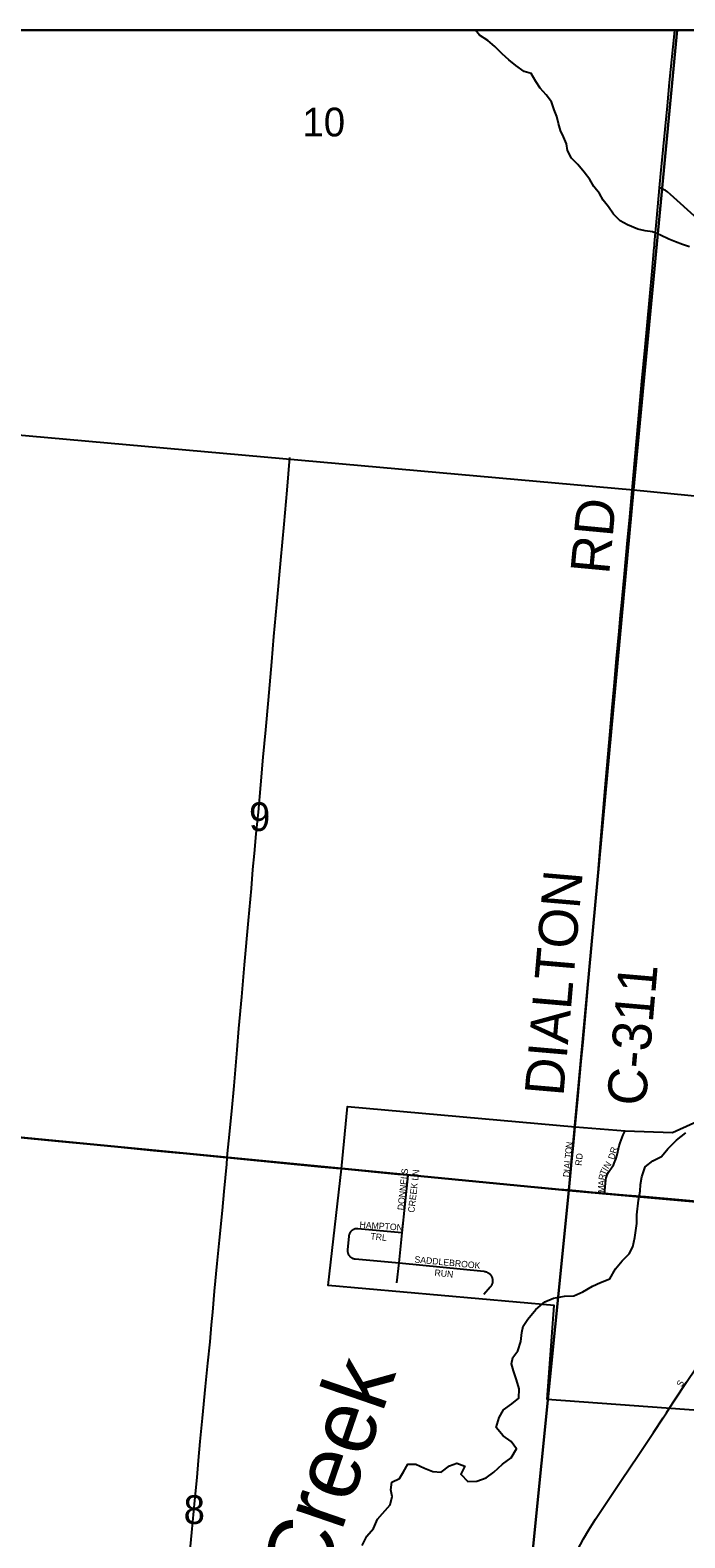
# Model space of a CAD drawing. Extents: x 0 to 680, y 0 to 440.
# Drawn here: x 220.3 to 235.24, y 380.9 to 415.36 of the extents above; entities that cross this region are included whole.
import ezdxf

# ---------------------------------------------------------------- set-up
doc = ezdxf.new("R2010")
doc.units = 0
for name, color, linetype in [('GM_X_Adjacent_County', 7, 'Continuous'), ('GM_X_City_Street', 7, 'Continuous'), ('GM_X_City_Street_Text', 7, 'Continuous'), ('GM_X_Corporation', 7, 'Continuous'), ('GM_X_County', 7, 'Continuous'), ('GM_X_County_Road', 7, 'Continuous'), ('GM_X_County_Road_Text', 7, 'Continuous'), ('GM_X_Minor_River', 7, 'Continuous'), ('GM_X_Minor_River_Text', 7, 'Continuous'), ('GM_X_Section', 7, 'Continuous'), ('GM_X_Section_Text', 7, 'Continuous'), ('GM_X_State_Route', 7, 'Continuous'), ('GM_X_Township', 7, 'Continuous'), ('GM_X_Township_Road', 7, 'Continuous'), ('SH_Data', 7, 'Continuous'), ('SH_Text', 7, 'Continuous')]:
    doc.layers.add(name, color=color, linetype=linetype)

msp = doc.modelspace()

# ---------------------------------------------------------------- linework, layer by layer
at = {"layer": 'GM_X_Adjacent_County'}
msp.add_lwpolyline([(285.035, 209.752), (285.035, 415.359), (154.698, 415.359)], dxfattribs=at)
at = {"layer": 'GM_X_City_Street'}
for points in [[(232.599, 388.847), (232.6, 388.862), (232.631, 389.14), (232.7, 389.87), (232.735, 390.205), (232.742, 390.297)], [(233.416, 388.773), (233.421, 388.838), (233.44, 389.081), (233.448, 389.128), (233.462, 389.175), (233.48, 389.22), (233.504, 389.262), (233.589, 389.38), (233.613, 389.421), (233.635, 389.464), (233.669, 389.559), (233.697, 389.654), (233.744, 389.859), (233.767, 389.933), (233.84, 390.112), (233.885, 390.204)], [(228.791, 387.871), (228.929, 389.186), (228.929, 389.188)], [(234.888, 383.859), (235.018, 384.055), (235.287, 384.462), (235.502, 384.787), (235.604, 384.951), (235.646, 385.04), (235.661, 385.083), (235.685, 385.173), (235.715, 385.353), (235.775, 386.036), (235.816, 386.511), (235.865, 386.986), (235.893, 387.279), (235.908, 387.426), (235.939, 387.767), (235.961, 388.007), (235.984, 388.253), (235.998, 388.401), (236.01, 388.542)], [(228.791, 387.871), (228.702, 387.88), (227.781, 387.967), (227.771, 387.968), (227.762, 387.968), (227.752, 387.968), (227.743, 387.967), (227.734, 387.965), (227.724, 387.964), (227.715, 387.961), (227.706, 387.959), (227.697, 387.956), (227.689, 387.952), (227.68, 387.948), (227.672, 387.944), (227.664, 387.939), (227.656, 387.934), (227.648, 387.928), (227.641, 387.923), (227.634, 387.916), (227.627, 387.91), (227.621, 387.903), (227.614, 387.896), (227.609, 387.888), (227.603, 387.88), (227.598, 387.872), (227.594, 387.864), (227.59, 387.856), (227.586, 387.847), (227.583, 387.838), (227.58, 387.829), (227.577, 387.82), (227.575, 387.811), (227.574, 387.802), (227.573, 387.792), (227.545, 387.49), (227.544, 387.481), (227.543, 387.471), (227.544, 387.462), (227.544, 387.453), (227.545, 387.443), (227.547, 387.434), (227.549, 387.425), (227.551, 387.415), (227.554, 387.406), (227.558, 387.398), (227.561, 387.389), (227.566, 387.38), (227.57, 387.372), (227.575, 387.364), (227.581, 387.357), (227.586, 387.349), (227.593, 387.342), (227.599, 387.335), (227.606, 387.328), (227.613, 387.322), (227.621, 387.316), (227.628, 387.311), (227.636, 387.306), (227.644, 387.301), (227.653, 387.297), (227.661, 387.293), (227.67, 387.29), (227.679, 387.287), (227.688, 387.284), (227.698, 387.282), (227.707, 387.28), (227.716, 387.279), (228.638, 387.192), (228.72, 387.184)], [(228.72, 387.184), (228.791, 387.871)], [(228.672, 386.727), (228.72, 387.184)], [(228.72, 387.184), (230.654, 386.995), (230.665, 386.994), (230.675, 386.993), (230.685, 386.991), (230.695, 386.988), (230.704, 386.985), (230.714, 386.982), (230.723, 386.978), (230.733, 386.974), (230.742, 386.969), (230.75, 386.964), (230.759, 386.959), (230.767, 386.953), (230.775, 386.947), (230.783, 386.94), (230.791, 386.933), (230.798, 386.926), (230.804, 386.918), (230.811, 386.91), (230.817, 386.902), (230.822, 386.894), (230.828, 386.885), (230.833, 386.876), (230.837, 386.867), (230.841, 386.857), (230.844, 386.848), (230.848, 386.838), (230.85, 386.828), (230.852, 386.818), (230.854, 386.808), (230.855, 386.798), (230.856, 386.788), (230.857, 386.778), (230.856, 386.768), (230.856, 386.758), (230.855, 386.748), (230.853, 386.738), (230.851, 386.728), (230.849, 386.718), (230.846, 386.708), (230.842, 386.698), (230.839, 386.689), (230.834, 386.68), (230.83, 386.671), (230.825, 386.662), (230.819, 386.653), (230.813, 386.645), (230.807, 386.637), (230.801, 386.629), (230.656, 386.466)]]:
    msp.add_lwpolyline(points, dxfattribs=at)
at = {"layer": 'GM_X_Corporation'}
msp.add_lwpolyline([(232.102, 384.063), (232.259, 386.215), (227.103, 386.671), (227.405, 389.333), (227.541, 390.758), (232.742, 390.297), (233.885, 390.204), (234.966, 390.166), (235.934, 390.611), (236.035, 391.693), (237.415, 391.616), (240.613, 391.342), (240.523, 389.669), (241.255, 389.607), (241.12, 388.092), (241.081, 387.543), (238.018, 387.812), (237.983, 387.522), (237.297, 387.609), (236.971, 384.524), (236.183, 384.57), (236.078, 383.773)], close=True, dxfattribs=at)
at = {"layer": 'GM_X_County'}
msp.add_lwpolyline([(285.035, 209.752), (285.035, 415.359), (154.698, 415.359)], dxfattribs=at)
at = {"layer": 'GM_X_County_Road'}
for points in [[(234.67, 411.753), (234.699, 412.081), (234.848, 413.63), (234.899, 414.162), (235.01, 415.274), (235.018, 415.359)], [(234.549, 410.412), (234.555, 410.484), (234.609, 411.064), (234.67, 411.753)], [(233.78, 401.993), (233.799, 402.206), (233.867, 402.932), (233.938, 403.706), (233.986, 404.239), (234.095, 405.449), (234.158, 406.127), (234.266, 407.337), (234.339, 408.112), (234.499, 409.854), (234.548, 410.402), (234.549, 410.412)], [(232.742, 390.297), (232.802, 390.925), (232.881, 391.785), (232.922, 392.231), (232.992, 393.005), (233.057, 393.732), (233.12, 394.458), (233.198, 395.33), (233.242, 395.814), (233.321, 396.782), (233.374, 397.412), (233.426, 398.042), (233.533, 399.253), (233.586, 399.882), (233.63, 400.366), (233.688, 400.996), (233.745, 401.625), (233.78, 401.993)], [(234.753, 383.648), (234.826, 383.759), (234.888, 383.859)], [(231.163, 376.677), (231.177, 376.718), (231.473, 377.542), (231.739, 378.272), (231.911, 378.727), (232.039, 379.042), (232.156, 379.309), (232.323, 379.659), (232.496, 380.007), (232.796, 380.618), (232.932, 380.876), (233.053, 381.086), (233.208, 381.332), (233.8, 382.223), (234.179, 382.788), (234.532, 383.312), (234.753, 383.648)]]:
    msp.add_lwpolyline(points, dxfattribs=at)
at = {"layer": 'GM_X_Minor_River'}
for points in [[(232.472, 412.919), (232.405, 413.069), (232.362, 413.225), (232.324, 413.386), (232.263, 413.536), (232.203, 413.721), (232.077, 413.879), (231.945, 414.031), (231.842, 414.188), (231.74, 414.369), (231.576, 414.415), (231.39, 414.55), (231.228, 414.679), (231.078, 414.814), (230.91, 414.984), (230.748, 415.125), (230.556, 415.243), (230.47, 415.359)], [(235.354, 410.409), (235.195, 410.461), (235.031, 410.518), (234.879, 410.582), (234.692, 410.67), (234.51, 410.746), (234.34, 410.774), (234.175, 410.808), (233.935, 410.91), (233.766, 411.003), (233.616, 411.15), (233.502, 411.319), (233.381, 411.471), (233.297, 411.627), (233.165, 411.785), (233.074, 411.948), (232.948, 412.111), (232.805, 412.287), (232.655, 412.434), (232.565, 412.608), (232.545, 412.763), (232.472, 412.919)], [(227.881, 380.73), (227.985, 380.943), (228.141, 381.119), (228.227, 381.326), (228.517, 381.655), (228.567, 381.851), (228.533, 382), (228.553, 382.178), (228.732, 382.259), (228.823, 382.413), (228.92, 382.584), (229.105, 382.587), (229.3, 382.496), (229.495, 382.422), (229.679, 382.402), (229.871, 382.548), (230.039, 382.612), (230.222, 382.538), (230.13, 382.355), (230.289, 382.193), (230.497, 382.196), (230.712, 382.271), (230.886, 382.405), (231.085, 382.587), (231.283, 382.733), (231.404, 382.934), (231.281, 383.108), (231.099, 383.235), (230.94, 383.421), (231.003, 383.652), (231.106, 383.829), (231.292, 383.963), (231.454, 384.092), (231.462, 384.306), (231.406, 384.515), (231.331, 384.723), (231.285, 384.879), (231.317, 385.027), (231.432, 385.18), (231.5, 385.387), (231.526, 385.595), (231.557, 385.743), (231.66, 385.902), (231.847, 386.12), (232.052, 386.296), (232.249, 386.382), (232.499, 386.427), (232.713, 386.43), (232.917, 386.528), (233.138, 386.656), (233.318, 386.737), (233.533, 386.818), (233.66, 387.048), (233.811, 387.231), (233.974, 387.395), (234.059, 387.554), (234.103, 387.768), (234.129, 387.928), (234.149, 388.088), (234.151, 388.284), (234.191, 388.617), (234.223, 388.824), (234.231, 388.979), (234.263, 389.151), (234.337, 389.381), (234.511, 389.522), (234.714, 389.614), (234.859, 389.791), (235.058, 389.991), (235.268, 390.16)]]:
    msp.add_lwpolyline(points, dxfattribs=at)
at = {"layer": 'GM_X_Section'}
for points in [[(235.073, 415.359), (219.316, 415.359), (218.48, 406.247), (234.071, 404.855)], [(250.747, 415.359), (235.073, 415.359), (234.071, 404.855), (249.566, 403.328)], [(218.48, 406.247), (234.071, 404.855), (232.596, 388.843), (217.024, 390.346)], [(249.566, 403.328), (248.075, 387.46), (232.596, 388.843), (234.071, 404.855)], [(217.024, 390.346), (232.596, 388.843), (231.032, 373.183), (215.542, 374.632)], [(232.596, 388.843), (248.075, 387.46), (246.691, 371.915), (231.032, 373.183)]]:
    msp.add_lwpolyline(points, close=True, dxfattribs=at)
at = {"layer": 'GM_X_State_Route'}
for points in [[(223.692, 389.696), (223.118, 389.75), (222.005, 389.858), (220.94, 389.961), (219.924, 390.063)], [(224.783, 389.59), (224.328, 389.635), (223.795, 389.686), (223.692, 389.696)], [(227.391, 389.334), (227.384, 389.335), (226.94, 389.373), (226.021, 389.466), (225.102, 389.559), (224.799, 389.589), (224.783, 389.59)], [(235.441, 388.595), (235.026, 388.634), (234.349, 388.693), (233.918, 388.729), (233.576, 388.758), (233.416, 388.773), (233.137, 388.797), (232.76, 388.832), (232.599, 388.847), (232.368, 388.867), (231.979, 388.902), (231.302, 388.963), (230.822, 389.007), (230.098, 389.074), (229.563, 389.131), (229.144, 389.169), (228.929, 389.188), (228.691, 389.209), (227.405, 389.333), (227.391, 389.334)]]:
    msp.add_lwpolyline(points, dxfattribs=at)
at = {"layer": 'GM_X_Township'}
msp.add_lwpolyline([(247.475, 380.338), (247.71, 383.022), (248.114, 387.472), (249.582, 403.354), (250.725, 415.359), (154.698, 415.359)], dxfattribs=at)
at = {"layer": 'GM_X_Township_Road'}
for points in [[(238.651, 407.796), (238.472, 407.984), (238.272, 408.198), (238.012, 408.489), (237.661, 408.897), (237.107, 409.513), (236.878, 409.766), (236.709, 409.941), (236.395, 410.249), (235.936, 410.686), (235.537, 411.046), (234.921, 411.601), (234.849, 411.662), (234.816, 411.687), (234.796, 411.7), (234.774, 411.713), (234.748, 411.725), (234.718, 411.736), (234.67, 411.753)], [(224.799, 389.589), (224.807, 389.686), (224.835, 389.977), (224.901, 390.654), (224.954, 391.235), (225.025, 392.058), (225.064, 392.543), (225.13, 393.27), (225.195, 393.996), (225.287, 395.013), (225.354, 395.739), (225.385, 396.175), (225.419, 396.539), (225.461, 396.993), (225.509, 397.483), (225.563, 398.113), (225.622, 398.742), (225.678, 399.371), (225.738, 400.049), (225.815, 400.921), (225.866, 401.503), (225.931, 402.229), (226.021, 403.246), (226.096, 404.07), (226.165, 404.845), (226.231, 405.589)], [(223.881, 379.912), (223.989, 381.025), (224.056, 381.757), (224.109, 382.284), (224.146, 382.671), (224.183, 383.107), (224.236, 383.638), (224.306, 384.364), (224.355, 384.896), (224.405, 385.38), (224.438, 385.767), (224.467, 386.057), (224.511, 386.541), (224.572, 387.17), (224.622, 387.703), (224.688, 388.38), (224.728, 388.816), (224.787, 389.445), (224.799, 389.589)]]:
    msp.add_lwpolyline(points, dxfattribs=at)
at = {"layer": 'SH_Data'}
msp.add_line((47.02, 415.359), (285.02, 415.359), dxfattribs=at)
at = {"layer": 'SH_Text'}
for points in [[(47.02, 415.359), (285.02, 415.359), (285.02, 177.359), (47.02, 177.359)], [(285.019, 415.359), (47.02, 415.359), (47.02, 177.359), (285.019, 177.359)]]:
    msp.add_lwpolyline(points, close=True, dxfattribs=at)

# ---------------------------------------------------------------- texts
at = {"layer": 'GM_X_City_Street_Text'}
for s, height, rotation, p in [('O', 0.148, 84.8124, (232.66, 389.672)), ('N', 0.148, 83.1433, (232.671, 389.801)), ('DR', 0.1482, 74.0615, (233.631, 389.537)), ('A', 0.148, 84.8005, (232.629, 389.334)), ('L', 0.148, 84.8068, (232.641, 389.464)), ('T', 0.148, 84.8031, (232.65, 389.568)), ('RD', 0.1482, 83.9832, (232.888, 389.4)), ('I', 0.148, 58.3839, (233.47, 389.266)), ('N', 0.148, 56.5464, (233.503, 389.321)), ('DONNELS', 0.1482, 83.8536, (228.829, 388.383)), ('CREEK LN', 0.1482, 83.2907, (229.069, 388.328)), ('D', 0.148, 84.8135, (232.611, 389.139)), ('I', 0.148, 84.8065, (232.623, 389.269)), ('A', 0.148, 87.5949, (233.414, 388.942)), ('R', 0.148, 81.9351, (233.419, 389.069)), ('T', 0.148, 67.6659, (233.433, 389.175)), ('M', 0.148, 87.6133, (233.407, 388.786)), ('HAMPTON', 0.1482, 355.8545, (227.815, 387.991)), ('TRL', 0.1482, 353.4136, (228.061, 387.727)), ('SADDLEBROOK', 0.14823, 354.4554, (229.068, 387.195)), ('RUN', 0.1482, 354.0895, (229.524, 386.892)), ('S', 0.148, 60.245, (235.172, 384.337))]:
    msp.add_text(s, height=height, rotation=rotation, dxfattribs=at).set_placement(p)
at = {"layer": 'GM_X_County_Road_Text'}
for s, rotation, p in [('RD', 84.6296, (233.517, 402.905)), ('DIALTON', 85.0698, (232.473, 390.98)), ('C-311', 85.0538, (234.348, 390.752))]:
    msp.add_text(s, height=0.8894, rotation=rotation, dxfattribs=at).set_placement(p)
at = {"layer": 'GM_X_Minor_River_Text'}
msp.add_text('Creek', height=1.4818, rotation=71.0024, dxfattribs=at).set_placement((226.938, 379.675))
at = {"layer": 'GM_X_Section_Text'}
for s, height, p in [('10', 0.6552, (226.515, 412.931)), ('9', 0.655, (225.295, 397.056)), ('8', 0.655, (223.802, 381.22))]:
    msp.add_text(s, height=height, rotation=0, dxfattribs=at).set_placement(p)

doc.saveas('drawing.dxf')
